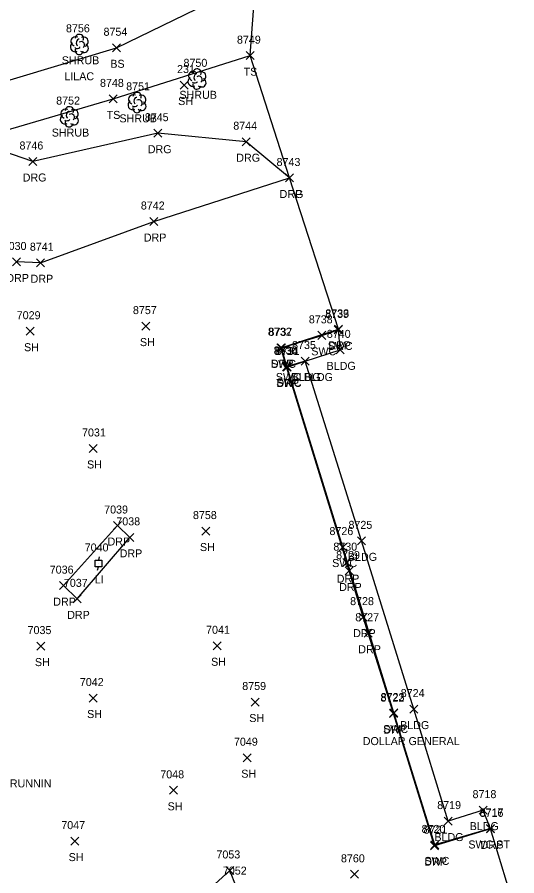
# Model space of a CAD drawing. Extents: x 1769141 to 1770911, y 735471 to 741449.
# Drawn here: x 1770649.2 to 1770774.1, y 737257.9 to 737472.5 of the extents above; entities that cross this region are included whole.
import ezdxf

# ---------------------------------------------------------------- set-up
doc = ezdxf.new("R2010")
doc.units = 0
for name, color, linetype in [('D_C', 7, 'Continuous'), ('L_A', 7, 'Continuous'), ('L_C', 7, 'Continuous'), ('L_I', 7, 'Continuous'), ('L_TIC', 7, 'Continuous'), ('LBC', 7, 'Continuous'), ('LELB', 7, 'Continuous'), ('LSH', 7, 'Continuous'), ('LSOGP', 7, 'Continuous'), ('R_A', 7, 'Continuous'), ('R_I', 7, 'Continuous'), ('R_TIC', 7, 'Continuous'), ('RDG', 7, 'Continuous'), ('RDP', 7, 'Continuous'), ('RSW', 7, 'Continuous'), ('U_A', 7, 'Continuous'), ('U_I', 7, 'Continuous'), ('ULP', 7, 'Continuous')]:
    doc.layers.add(name, color=color, linetype=linetype)

msp = doc.modelspace()

# ---------------------------------------------------------------- linework, layer by layer
at = {"layer": 'L_TIC'}
for points in [[(1770673.06, 737463.9), (1770675.06, 737465.9)], [(1770675.06, 737463.9), (1770673.06, 737465.9)], [(1770706.42, 737461.93), (1770708.42, 737463.93)], [(1770708.42, 737461.93), (1770706.42, 737463.93)], [(1770689.97, 737454.58), (1770691.97, 737456.58)], [(1770691.97, 737454.58), (1770689.97, 737456.58)], [(1770672.18, 737451.12), (1770674.18, 737453.12)], [(1770674.18, 737451.12), (1770672.18, 737453.12)], [(1770680.41, 737394.33), (1770682.41, 737396.33)], [(1770682.41, 737394.33), (1770680.41, 737396.33)], [(1770651.45, 737393.05), (1770653.45, 737395.05)], [(1770653.45, 737393.05), (1770651.45, 737395.05)], [(1770728.96, 737388.39), (1770730.96, 737390.39)], [(1770730.96, 737388.39), (1770728.96, 737390.39)], [(1770720.19, 737385.6), (1770722.19, 737387.6)], [(1770722.19, 737385.6), (1770720.19, 737387.6)], [(1770667.2, 737363.74), (1770669.2, 737365.74)], [(1770669.2, 737363.74), (1770667.2, 737365.74)], [(1770695.41, 737343.09), (1770697.41, 737345.09)], [(1770697.41, 737343.09), (1770695.41, 737345.09)], [(1770734.28, 737340.65), (1770736.28, 737342.65)], [(1770736.28, 737340.65), (1770734.28, 737342.65)], [(1770654.16, 737314.34), (1770656.16, 737316.34)], [(1770656.16, 737314.34), (1770654.16, 737316.34)], [(1770698.2, 737314.42), (1770700.2, 737316.42)], [(1770700.2, 737314.42), (1770698.2, 737316.42)], [(1770667.22, 737301.35), (1770669.22, 737303.35)], [(1770669.22, 737301.35), (1770667.22, 737303.35)], [(1770707.74, 737300.36), (1770709.74, 737302.36)], [(1770709.74, 737300.36), (1770707.74, 737302.36)], [(1770747.34, 737298.59), (1770749.34, 737300.59)], [(1770749.34, 737298.59), (1770747.34, 737300.59)], [(1770705.74, 737286.44), (1770707.74, 737288.44)], [(1770707.74, 737286.44), (1770705.74, 737288.44)], [(1770687.33, 737278.29), (1770689.33, 737280.29)], [(1770689.33, 737278.29), (1770687.33, 737280.29)], [(1770764.72, 737273.33), (1770766.72, 737275.33)], [(1770766.72, 737273.33), (1770764.72, 737275.33)], [(1770755.9, 737270.6), (1770757.9, 737272.6)], [(1770757.9, 737270.6), (1770755.9, 737272.6)], [(1770662.59, 737265.59), (1770664.59, 737267.59)], [(1770664.59, 737265.59), (1770662.59, 737267.59)], [(1770732.54, 737257.29), (1770734.54, 737259.29)], [(1770734.54, 737257.29), (1770732.54, 737259.29)]]:
    msp.add_lwpolyline(points, dxfattribs=at)
at = {"layer": 'LBC'}
msp.add_lwpolyline([(1770765.72, 737274.33), (1770756.9, 737271.6), (1770748.34, 737299.59), (1770735.28, 737341.65), (1770721.19, 737386.6), (1770729.96, 737389.39)], dxfattribs=at)
at = {"layer": 'LELB'}
for points in [[(1770642.1, 737455.3), (1770674.06, 737464.9), (1770702.67, 737478.9)], [(1770646.25, 737444.18), (1770673.18, 737452.12), (1770707.42, 737462.93)]]:
    msp.add_lwpolyline(points, dxfattribs=at)
at = {"layer": 'LSH'}
for p, q in [((1770664.74, 737465.77), (1770664.74, 737465.77)), ((1770664.74, 737465.77), (1770664.74, 737465.77)), ((1770694.14, 737457.14), (1770694.14, 737457.14)), ((1770694.14, 737457.14), (1770694.14, 737457.14)), ((1770679.15, 737451.26), (1770679.15, 737451.26)), ((1770679.15, 737451.26), (1770679.15, 737451.26)), ((1770662.23, 737447.7), (1770662.23, 737447.7)), ((1770662.23, 737447.7), (1770662.23, 737447.7))]:
    msp.add_line(p, q, dxfattribs=at)
for centre in [(1770664.78, 737467.21), (1770694.18, 737458.57), (1770679.2, 737452.7), (1770662.27, 737449.13)]:
    msp.add_arc(centre, 1.05, 335.5272, 180.9563, dxfattribs=at)
for centre, major_axis, ratio, start_param, end_param in [((1770663.94, 737466.44), (1.21, -0.51), 0.895232, 1.570796, 4.712389), ((1770664.53, 737466.23), (-0.208, -0.792), 0.645439, 3.141593, 6.283185), ((1770665.78, 737466.36), (-1.14, -0.48), 0.949671, 1.570796, 4.712389), ((1770663.65, 737465.07), (0.58, -1.04), 0.959034, 3.141593, 6.283185), ((1770664.74, 737464.27), (0.26, 1.06), 0.942809, 1.570796, 4.712389), ((1770664.28, 737465.02), (-0.625, -0.083), 0.423636, 0, 3.141593), ((1770665.24, 737465.61), (-0.5, 0.667), 0.989748, 3.141593, 6.283185), ((1770665.74, 737464.94), (-1.09, 0.79), 0.841452, 1.570796, 4.712389), ((1770693.35, 737457.81), (1.21, -0.51), 0.895232, 1.570796, 4.712389), ((1770693.93, 737457.6), (-0.208, -0.792), 0.645439, 3.141593, 6.283185), ((1770695.18, 737457.72), (-1.14, -0.48), 0.949671, 1.570796, 4.712389), ((1770693.05, 737456.43), (0.58, -1.04), 0.959034, 3.141593, 6.283185), ((1770694.14, 737455.64), (0.26, 1.06), 0.942809, 1.570796, 4.712389), ((1770693.68, 737456.39), (-0.625, -0.083), 0.423636, 0, 3.141593), ((1770694.64, 737456.97), (-0.5, 0.667), 0.989748, 3.141593, 6.283185), ((1770695.14, 737456.31), (-1.09, 0.79), 0.841452, 1.570796, 4.712389), ((1770678.07, 737450.56), (0.58, -1.04), 0.959034, 3.141593, 6.283185), ((1770678.36, 737451.93), (1.21, -0.51), 0.895232, 1.570796, 4.712389), ((1770678.94, 737451.72), (-0.208, -0.792), 0.645439, 3.141593, 6.283185), ((1770679.65, 737451.1), (-0.5, 0.667), 0.989748, 3.141593, 6.283185), ((1770680.19, 737451.85), (-1.14, -0.48), 0.949671, 1.570796, 4.712389), ((1770661.43, 737448.36), (1.21, -0.51), 0.895232, 1.570796, 4.712389), ((1770663.27, 737448.28), (-1.14, -0.48), 0.949671, 1.570796, 4.712389), ((1770679.15, 737449.76), (0.26, 1.06), 0.942809, 1.570796, 4.712389), ((1770678.69, 737450.51), (-0.625, -0.083), 0.423636, 0, 3.141593), ((1770680.15, 737450.43), (-1.09, 0.79), 0.841452, 1.570796, 4.712389), ((1770661.14, 737446.99), (0.58, -1.04), 0.959034, 3.141593, 6.283185), ((1770662.02, 737448.16), (-0.208, -0.792), 0.645439, 3.141593, 6.283185), ((1770662.73, 737447.53), (-0.5, 0.667), 0.989748, 3.141593, 6.283185), ((1770663.23, 737446.86), (-1.09, 0.79), 0.841452, 1.570796, 4.712389), ((1770662.23, 737446.2), (0.26, 1.06), 0.942809, 1.570796, 4.712389), ((1770661.77, 737446.95), (-0.625, -0.083), 0.423636, 0, 3.141593)]:
    msp.add_ellipse(centre, major_axis=major_axis, ratio=ratio, start_param=start_param, end_param=end_param, dxfattribs=at)
at = {"layer": 'LSOGP'}
msp.add_lwpolyline([(1770774.09, 737247.98), (1770767.54, 737269.65), (1770765.72, 737274.33), (1770756.9, 737271.6), (1770748.34, 737299.59), (1770735.28, 737341.65), (1770721.19, 737386.6), (1770729.96, 737389.39), (1770729.49, 737394.53), (1770717.31, 737432.35), (1770707.42, 737462.93), (1770708.92, 737483.11), (1770700.53, 737513.31), (1770696.75, 737527.8), (1770692.23, 737531.48), (1770683.83, 737553.33), (1770680.97, 737570.38), (1770680.72, 737572.81), (1770679.08, 737578.7), (1770676.66, 737584.21), (1770672.13, 737604.17), (1770670.89, 737608.66), (1770654.44, 737655.46)], dxfattribs=at)
at = {"layer": 'R_TIC'}
for points in [[(1770683.38, 737442.55), (1770685.38, 737444.55)], [(1770685.38, 737442.55), (1770683.38, 737444.55)], [(1770705.49, 737440.42), (1770707.49, 737442.42)], [(1770707.49, 737440.42), (1770705.49, 737442.42)], [(1770652.11, 737435.47), (1770654.11, 737437.47)], [(1770654.11, 737435.47), (1770652.11, 737437.47)], [(1770716.31, 737431.35), (1770718.31, 737433.35)], [(1770718.31, 737431.35), (1770716.31, 737433.35)], [(1770716.31, 737431.35), (1770718.31, 737433.35)], [(1770718.31, 737431.35), (1770716.31, 737433.35)], [(1770682.39, 737420.47), (1770684.39, 737422.47)], [(1770684.39, 737420.47), (1770682.39, 737422.47)], [(1770648.03, 737410.36), (1770650.03, 737412.36)], [(1770650.03, 737410.36), (1770648.03, 737412.36)], [(1770654.08, 737410.17), (1770656.08, 737412.17)], [(1770656.08, 737410.17), (1770654.08, 737412.17)], [(1770724.37, 737392.02), (1770726.37, 737394.02)], [(1770726.37, 737392.02), (1770724.37, 737394.02)], [(1770728.47, 737393.37), (1770730.47, 737395.37)], [(1770730.47, 737393.37), (1770728.47, 737395.37)], [(1770728.49, 737393.53), (1770730.49, 737395.53)], [(1770730.49, 737393.53), (1770728.49, 737395.53)], [(1770714.14, 737388.93), (1770716.14, 737390.93)], [(1770716.14, 737388.93), (1770714.14, 737390.93)], [(1770714.3, 737388.89), (1770716.3, 737390.89)], [(1770716.3, 737388.89), (1770714.3, 737390.89)], [(1770720.19, 737385.6), (1770722.19, 737387.6)], [(1770722.19, 737385.6), (1770720.19, 737387.6)], [(1770715.53, 737384.11), (1770717.53, 737386.11)], [(1770717.53, 737384.11), (1770715.53, 737386.11)], [(1770715.63, 737384.25), (1770717.63, 737386.25)], [(1770717.63, 737384.25), (1770715.63, 737386.25)], [(1770715.7, 737384.1), (1770717.7, 737386.1)], [(1770717.7, 737384.1), (1770715.7, 737386.1)], [(1770673.31, 737344.48), (1770675.31, 737346.48)], [(1770675.31, 737344.48), (1770673.31, 737346.48)], [(1770676.34, 737341.52), (1770678.34, 737343.52)], [(1770678.34, 737341.52), (1770676.34, 737343.52)], [(1770729.59, 737339.09), (1770731.59, 737341.09)], [(1770731.59, 737339.09), (1770729.59, 737341.09)], [(1770730.59, 737335.2), (1770732.59, 737337.2)], [(1770732.59, 737335.2), (1770730.59, 737337.2)], [(1770731.2, 737333.12), (1770733.2, 737335.12)], [(1770733.2, 737333.12), (1770731.2, 737335.12)], [(1770659.76, 737329.45), (1770661.76, 737331.45)], [(1770661.76, 737329.45), (1770659.76, 737331.45)], [(1770663.23, 737326.15), (1770665.23, 737328.15)], [(1770665.23, 737326.15), (1770663.23, 737328.15)], [(1770734.69, 737321.58), (1770736.69, 737323.58)], [(1770736.69, 737321.58), (1770734.69, 737323.58)], [(1770735.98, 737317.55), (1770737.98, 737319.55)], [(1770737.98, 737317.55), (1770735.98, 737319.55)], [(1770742.27, 737297.46), (1770744.27, 737299.46)], [(1770744.27, 737297.46), (1770742.27, 737299.46)], [(1770742.33, 737297.62), (1770744.33, 737299.62)], [(1770744.33, 737297.62), (1770742.33, 737299.62)], [(1770766.49, 737268.75), (1770768.49, 737270.75)], [(1770768.49, 737268.75), (1770766.49, 737270.75)], [(1770766.54, 737268.65), (1770768.54, 737270.65)], [(1770768.54, 737268.65), (1770766.54, 737270.65)], [(1770752.49, 737264.45), (1770754.49, 737266.45)], [(1770754.49, 737264.45), (1770752.49, 737266.45)], [(1770752.63, 737264.64), (1770754.63, 737266.64)], [(1770754.63, 737264.64), (1770752.63, 737266.64)], [(1770701.36, 737258.26), (1770703.36, 737260.26)], [(1770703.36, 737258.26), (1770701.36, 737260.26)]]:
    msp.add_lwpolyline(points, dxfattribs=at)
at = {"layer": 'RDG'}
for points in [[(1770717.31, 737432.35), (1770706.49, 737441.42), (1770684.38, 737443.55), (1770653.11, 737436.47)], [(1770653.11, 737436.47), (1770642.9, 737439.97)]]:
    msp.add_lwpolyline(points, dxfattribs=at)
at = {"layer": 'RDP'}
for points in [[(1770655.08, 737411.17), (1770683.39, 737421.47), (1770717.31, 737432.35)], [(1770655.08, 737411.17), (1770649.03, 737411.36)], [(1770767.54, 737269.65), (1770753.49, 737265.45), (1770743.27, 737298.46), (1770736.98, 737318.55), (1770735.69, 737322.58), (1770732.2, 737334.12), (1770731.59, 737336.2), (1770716.53, 737385.11), (1770715.14, 737389.93), (1770729.49, 737394.53)], [(1770660.76, 737330.45), (1770664.23, 737327.15), (1770677.34, 737342.52), (1770674.31, 737345.48)], [(1770674.31, 737345.48), (1770660.76, 737330.45)], [(1770703.97, 737255.22), (1770702.36, 737259.26), (1770687.57, 737245.75), (1770688.96, 737240.58)]]:
    msp.add_lwpolyline(points, dxfattribs=at)
at = {"layer": 'RSW'}
msp.add_lwpolyline([(1770767.49, 737269.75), (1770753.63, 737265.64), (1770743.33, 737298.62), (1770730.59, 737340.09), (1770716.7, 737385.1), (1770721.19, 737386.6), (1770716.63, 737385.25), (1770715.3, 737389.89), (1770725.37, 737393.02), (1770729.47, 737394.37)], dxfattribs=at)
at = {"layer": 'ULP'}
for p, q in [((1770668.69, 737335.17), (1770668.69, 737336.84)), ((1770668.69, 737336.84), (1770670.36, 737336.84)), ((1770669.69, 737337.67), (1770669.52, 737336.84)), ((1770669.52, 737336), (1770669.52, 737336)), ((1770670.36, 737336.84), (1770670.36, 737335.17)), ((1770670.36, 737335.17), (1770668.69, 737335.17)), ((1770669.27, 737334.34), (1770669.52, 737335.17))]:
    msp.add_line(p, q, dxfattribs=at)

# ---------------------------------------------------------------- texts
at = {"layer": 'D_C'}
msp.add_text('HOLDING TANK W/ OVERFLOW RUNNIN', height=2, dxfattribs=at).set_placement((1770606.53, 737280.02))
at = {"layer": 'L_A'}
for s, p in [('SHRUB', (1770660.37, 737460.77)), ('BS', (1770672.5, 737459.9)), ('TS', (1770705.83, 737457.93)), ('SHRUB', (1770689.77, 737452.14)), ('SH', (1770689.46, 737450.58)), ('TS', (1770671.59, 737447.12)), ('SHRUB', (1770674.78, 737446.26)), ('SHRUB', (1770657.86, 737442.7)), ('SH', (1770679.9, 737390.33)), ('SH', (1770650.94, 737389.05)), ('BLDG', (1770726.55, 737384.39)), ('BLDG', (1770717.78, 737381.6)), ('SH', (1770666.69, 737359.74)), ('SH', (1770694.9, 737339.09)), ('BLDG', (1770731.87, 737336.65)), ('SH', (1770653.65, 737310.34)), ('SH', (1770697.69, 737310.42)), ('SH', (1770666.71, 737297.35)), ('SH', (1770707.23, 737296.36)), ('BLDG', (1770744.93, 737294.59)), ('SH', (1770705.23, 737282.44)), ('SH', (1770686.82, 737274.29)), ('BLDG', (1770762.31, 737269.33)), ('BLDG', (1770753.49, 737266.6)), ('SH', (1770662.08, 737261.59))]:
    msp.add_text(s, height=2, dxfattribs=at).set_placement(p)
at = {"layer": 'L_C'}
for s, p in [('LILAC', (1770661.01, 737456.77)), ('DOLLAR GENERAL', (1770735.59, 737290.59))]:
    msp.add_text(s, height=2, dxfattribs=at).set_placement(p)
at = {"layer": 'L_I'}
for s, p in [('8756', (1770661.42, 737468.77)), ('8754', (1770670.8, 737467.9)), ('8749', (1770704.15, 737465.93)), ('231', (1770689.18, 737458.58)), ('8750', (1770690.79, 737460.14)), ('8748', (1770669.92, 737455.12)), ('8751', (1770676.46, 737454.26)), ('8752', (1770658.97, 737450.7)), ('8757', (1770678.15, 737398.33)), ('7029', (1770649.11, 737397.05)), ('8740', (1770726.61, 737392.39)), ('8735', (1770717.93, 737389.6)), ('7031', (1770665.43, 737367.74)), ('8758', (1770693.15, 737347.09)), ('8725', (1770732.02, 737344.65)), ('7035', (1770651.82, 737318.34)), ('7041', (1770696.43, 737318.42)), ('7042', (1770664.88, 737305.35)), ('8759', (1770705.47, 737304.36)), ('8724', (1770745.08, 737302.59)), ('7049', (1770703.4, 737290.44)), ('7048', (1770684.99, 737282.29)), ('8718', (1770763.03, 737277.33)), ('8719', (1770754.2, 737274.6)), ('7047', (1770660.25, 737269.59)), ('8760', (1770730.14, 737261.29))]:
    msp.add_text(s, height=2, dxfattribs=at).set_placement(p)
at = {"layer": 'R_A'}
for s, p in [('DRG', (1770681.86, 737438.55)), ('DRG', (1770703.98, 737436.42)), ('DRG', (1770650.6, 737431.47)), ('DRG', (1770714.8, 737427.35)), ('DRP', (1770714.8, 737427.35)), ('DRP', (1770680.87, 737416.47)), ('DRP', (1770646.51, 737406.36)), ('DRP', (1770652.57, 737406.17)), ('DRP', (1770726.98, 737389.53)), ('SWC', (1770722.73, 737388.02)), ('SWC', (1770726.83, 737389.37)), ('SWC', (1770712.66, 737384.89)), ('DRP', (1770712.63, 737384.93)), ('SWC BLDG', (1770713.87, 737381.6)), ('SWC', (1770713.99, 737380.25)), ('SWC', (1770714.06, 737380.1)), ('DRP', (1770714.02, 737380.11)), ('DRP', (1770671.8, 737340.48)), ('DRP', (1770674.83, 737337.52)), ('SWC', (1770727.95, 737335.09)), ('DRP', (1770729.08, 737331.2)), ('DRP', (1770729.69, 737329.12)), ('DRP', (1770658.24, 737325.45)), ('DRP', (1770661.72, 737322.15)), ('DRP', (1770733.18, 737317.58)), ('DRP', (1770734.47, 737313.55)), ('SWC', (1770740.69, 737293.62)), ('DRP', (1770740.76, 737293.46)), ('SWC ST', (1770761.98, 737264.75)), ('DRP', (1770765.03, 737264.65)), ('SWC', (1770751, 737260.64)), ('DRP', (1770750.97, 737260.45))]:
    msp.add_text(s, height=2, dxfattribs=at).set_placement(p)
at = {"layer": 'R_I'}
for s, p in [('8745', (1770681.12, 737446.55)), ('8744', (1770703.23, 737444.42)), ('8746', (1770649.8, 737439.47)), ('8743', (1770714.05, 737435.35)), ('8743', (1770714.05, 737435.35)), ('8742', (1770680.13, 737424.47)), ('7030', (1770645.6, 737414.36)), ('8741', (1770652.39, 737414.17)), ('8738', (1770722.11, 737396.02)), ('8739', (1770726.2, 737397.37)), ('8733', (1770726.23, 737397.53)), ('8732', (1770711.88, 737392.93)), ('8737', (1770712.04, 737392.89)), ('8735', (1770717.93, 737389.6)), ('8736', (1770713.32, 737388.25)), ('8734', (1770713.44, 737388.1)), ('8731', (1770713.84, 737388.11)), ('7039', (1770670.96, 737348.48)), ('7038', (1770674, 737345.52)), ('8726', (1770727.27, 737343.09)), ('8730', (1770728.24, 737339.2)), ('8729', (1770728.93, 737337.12)), ('7036', (1770657.36, 737333.45)), ('7037', (1770660.89, 737330.15)), ('8728', (1770732.43, 737325.58)), ('8727', (1770733.72, 737321.55)), ('8722', (1770740.01, 737301.46)), ('8723', (1770740.07, 737301.62)), ('8717', (1770764.8, 737272.75)), ('8716', (1770764.79, 737272.65)), ('8720', (1770750.29, 737268.64)), ('8721', (1770750.79, 737268.45)), ('7053', (1770699.02, 737262.26)), ('7052', (1770700.63, 737258.22))]:
    msp.add_text(s, height=2, dxfattribs=at).set_placement(p)
at = {"layer": 'U_A'}
msp.add_text('LI', height=2, dxfattribs=at).set_placement((1770668.63, 737331))
at = {"layer": 'U_I'}
msp.add_text('7040', height=2, dxfattribs=at).set_placement((1770666.1, 737339))

doc.saveas('drawing.dxf')
